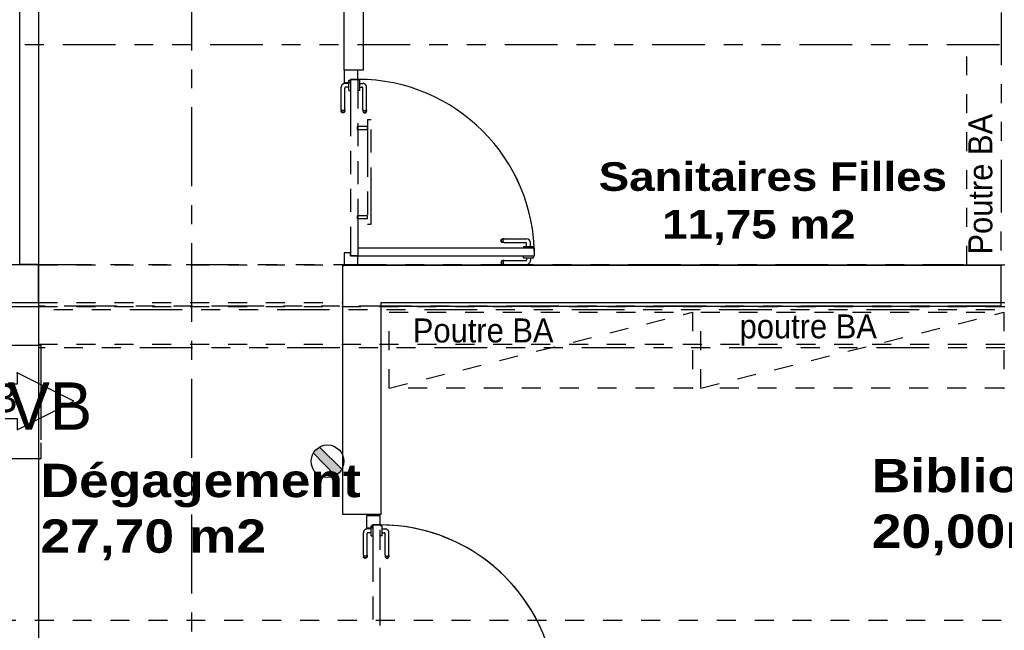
# Model space of a CAD drawing. Header units: millimetres. Extents: x -15 to 127, y -65 to 67.
# Tile 308 of 476: x 40.04 to 45.23, y 20.47 to 23.69. Entities that reach past the tile are written whole.
import ezdxf

# ---------------------------------------------------------------- set-up
doc = ezdxf.new("R2010")
doc.units = ezdxf.units.MM
doc.header["$MEASUREMENT"] = 0
for name, pattern in [('PC_DASH_1', [0.638889, 0.277778, -0.083333, 0.055556, -0.083333, 0.055556, -0.083333]), ('PC_DASH_2', [0.125, 0.055556, -0.069444]), ('PC_DASH_3', [0.055556, 0.027778, -0.027778]), ('PC_DASH_4', [0.638889, 0.416667, -0.083333, 0.055556, -0.083333]), ('PC_DASH_5', [0.069444, 0.027778, -0.041667])]:
    doc.linetypes.add(name, pattern=pattern)
doc.layers.add('Cfa', color=1, linetype='Continuous')
doc.layers.add('structure rdc', color=7, linetype='Continuous')
doc.styles.get("Standard").update_dxf_attribs({"font": 'BKANT.TTF'})

# ---------------------------------------------------------------- blocks, each defined once
blk = doc.blocks.new('PD_8893')
at = {"layer": 'structure rdc', "color": 0, "linetype": 'PC_DASH_1'}
for points in [[(41.8391, -23.1781), (41.8391, -23.1931), (41.8945, -23.1931), (41.8945, -23.1781), (41.8391, -23.1781)], [(41.8945, -23.1431), (41.8945, -23.6931), (41.9145, -23.6931), (41.9145, -23.1431), (41.8945, -23.1431)], [(41.8391, -23.6482), (41.8391, -23.6632), (41.8945, -23.6632), (41.8945, -23.6482), (41.8391, -23.6482)]]:
    blk.add_lwpolyline(points, dxfattribs=at)
blk = doc.blocks.new('PD_8897')
at = {"layer": 'structure rdc', "color": 0}
for p, q in [((42.5992, -23.892), (42.5985, -23.8955)), ((42.5985, -23.8955), (42.5992, -23.8989)), ((42.6009, -23.889), (42.5992, -23.892)), ((42.5992, -23.8989), (42.6009, -23.9019)), ((42.6036, -23.8868), (42.6009, -23.889)), ((42.6009, -23.9019), (42.6036, -23.9041)), ((42.6021, -23.892), (42.6016, -23.8955)), ((42.6016, -23.8955), (42.6021, -23.8989)), ((42.6037, -23.889), (42.6021, -23.892)), ((42.6021, -23.8989), (42.6037, -23.9019)), ((42.6068, -23.8856), (42.6036, -23.8868)), ((42.6036, -23.9041), (42.6068, -23.9053)), ((42.6061, -23.8868), (42.6037, -23.889)), ((42.6037, -23.9019), (42.6061, -23.9041)), ((42.609, -23.8856), (42.6068, -23.8856)), ((42.609, -23.9053), (42.6068, -23.9053)), ((42.6152, -23.8856), (42.609, -23.8856)), ((42.6152, -23.9053), (42.609, -23.9053)), ((42.6112, -23.892), (42.6109, -23.8955)), ((42.6109, -23.8955), (42.6112, -23.8989)), ((42.6121, -23.889), (42.6112, -23.892)), ((42.6112, -23.8989), (42.6121, -23.9019)), ((42.6135, -23.8868), (42.6121, -23.889)), ((42.6121, -23.9019), (42.6135, -23.9041)), ((42.6152, -23.8856), (42.7295, -23.8856)), ((42.6152, -23.9053), (42.7342, -23.9053)), ((42.7173, -23.8602), (42.7173, -23.8601)), ((42.7173, -23.87), (42.7173, -23.8602)), ((42.7173, -23.8701), (42.7173, -23.87)), ((42.7173, -23.8701), (42.7189, -23.8701)), ((42.7189, -23.8701), (42.7236, -23.8701)), ((42.7236, -23.8701), (42.7308, -23.8701)), ((42.7308, -23.8701), (42.7396, -23.8701)), ((42.7345, -23.8701), (42.7345, -23.8806)), ((42.7396, -23.8701), (42.749, -23.8701)), ((42.749, -23.8701), (42.7578, -23.8701)), ((42.7542, -23.8701), (42.7542, -23.8853)), ((42.7578, -23.8701), (42.765, -23.8701)), ((42.765, -23.8701), (42.7697, -23.8701)), ((42.7697, -23.8701), (42.7714, -23.8701)), ((42.7714, -23.8602), (42.7714, -23.8601)), ((42.7714, -23.87), (42.7714, -23.8602)), ((42.7714, -23.8701), (42.7714, -23.87))]:
    blk.add_line(p, q, dxfattribs=at)
for centre, radius in [((42.7295, -23.8806), 0.00501), ((42.7342, -23.8853), 0.02)]:
    blk.add_arc(centre, radius, 270, 0, dxfattribs=at)
blk = doc.blocks.new('PD_8898')
at = {"layer": 'structure rdc', "color": 0}
for p, q in [((42.5985, -23.7805), (42.5992, -23.7771)), ((42.5992, -23.784), (42.5985, -23.7805)), ((42.5992, -23.7771), (42.6009, -23.7741)), ((42.6009, -23.787), (42.5992, -23.784)), ((42.6009, -23.7741), (42.6036, -23.7719)), ((42.6036, -23.7892), (42.6009, -23.787)), ((42.6016, -23.7805), (42.6021, -23.7771)), ((42.6021, -23.784), (42.6016, -23.7805)), ((42.6021, -23.7771), (42.6037, -23.7741)), ((42.6037, -23.787), (42.6021, -23.784)), ((42.6036, -23.7719), (42.6068, -23.7707)), ((42.6068, -23.7904), (42.6036, -23.7892)), ((42.6037, -23.7741), (42.6061, -23.7719)), ((42.6061, -23.7892), (42.6037, -23.787)), ((42.609, -23.7707), (42.6068, -23.7707)), ((42.609, -23.7904), (42.6068, -23.7904)), ((42.6152, -23.7707), (42.609, -23.7707)), ((42.6152, -23.7904), (42.609, -23.7904)), ((42.6109, -23.7805), (42.6112, -23.7771)), ((42.6112, -23.784), (42.6109, -23.7805)), ((42.6112, -23.7771), (42.6121, -23.7741)), ((42.6121, -23.787), (42.6112, -23.784)), ((42.6121, -23.7741), (42.6135, -23.7719)), ((42.6135, -23.7892), (42.6121, -23.787)), ((42.6152, -23.7707), (42.7342, -23.7707)), ((42.6152, -23.7904), (42.7295, -23.7904)), ((42.7345, -23.811), (42.7345, -23.7954)), ((42.7542, -23.811), (42.7542, -23.7907)), ((42.7173, -23.811), (42.7189, -23.811)), ((42.7173, -23.811), (42.7173, -23.8111)), ((42.7173, -23.8111), (42.7173, -23.8209)), ((42.7173, -23.8209), (42.7173, -23.821)), ((42.7189, -23.811), (42.7236, -23.811)), ((42.7236, -23.811), (42.7308, -23.811)), ((42.7308, -23.811), (42.7396, -23.811)), ((42.7396, -23.811), (42.749, -23.811)), ((42.749, -23.811), (42.7578, -23.811)), ((42.7578, -23.811), (42.765, -23.811)), ((42.765, -23.811), (42.7697, -23.811)), ((42.7697, -23.811), (42.7714, -23.811)), ((42.7714, -23.811), (42.7714, -23.8111)), ((42.7714, -23.8111), (42.7714, -23.8209)), ((42.7714, -23.8209), (42.7714, -23.821))]:
    blk.add_line(p, q, dxfattribs=at)
for centre, radius in [((42.7295, -23.7954), 0.00501), ((42.7342, -23.7907), 0.02)]:
    blk.add_arc(centre, radius, 0, 90, dxfattribs=at)
blk = doc.blocks.new('PD_8896')
at = {"layer": 'structure rdc'}
for name in ['PD_8898', 'PD_8897']:
    blk.add_blockref(name, (0, 0), dxfattribs=at)
blk = doc.blocks.new('PD_8895')
at = {"layer": 'structure rdc', "color": 0}
for points in [[(41.772, -22.8802), (41.772, -22.9447), (41.804, -22.9447), (41.804, -22.9288), (41.8441, -22.9288), (41.8441, -22.8802), (41.772, -22.8802)], [(41.804, -23.8601), (41.804, -23.8442), (41.772, -23.8442), (41.772, -23.9101), (41.8441, -23.9101), (41.8441, -23.8601), (41.804, -23.8601)], [(42.7753, -23.8601), (42.7753, -23.82), (41.8441, -23.82), (41.8441, -23.8601), (42.7753, -23.8601)]]:
    blk.add_lwpolyline(points, dxfattribs=at)
blk.add_arc((41.8441, -23.8601), 0.9313, 0, 90, dxfattribs=at)
at = {"layer": 'structure rdc'}
blk.add_blockref('PD_8896', (0, 0), dxfattribs=at)
blk = doc.blocks.new('PD_8901')
at = {"layer": 'structure rdc', "color": 0, "linetype": 'PC_DASH_1'}
for p, q in [((41.8446, -22.9326), (41.8445, -22.9326)), ((41.8544, -22.9326), (41.8446, -22.9326)), ((41.8545, -22.9326), (41.8544, -22.9326)), ((41.8545, -22.9343), (41.8545, -22.9326)), ((41.8545, -22.939), (41.8545, -22.9343)), ((41.8545, -22.9462), (41.8545, -22.939)), ((41.8545, -22.955), (41.8545, -22.9462)), ((41.8545, -22.9498), (41.8697, -22.9498)), ((41.8545, -22.9644), (41.8545, -22.955)), ((41.8545, -22.9732), (41.8545, -22.9644)), ((41.8545, -22.9695), (41.865, -22.9695)), ((41.8897, -23.0888), (41.8897, -22.9699)), ((41.8446, -22.9867), (41.8445, -22.9867)), ((41.8544, -22.9867), (41.8446, -22.9867)), ((41.8545, -22.9867), (41.8544, -22.9867)), ((41.8545, -22.9804), (41.8545, -22.9732)), ((41.8545, -22.9851), (41.8545, -22.9804)), ((41.8545, -22.9867), (41.8545, -22.9851)), ((41.87, -23.0888), (41.87, -22.9746)), ((41.87, -23.0888), (41.87, -23.095)), ((41.87, -23.095), (41.87, -23.0972)), ((41.87, -23.0972), (41.8712, -23.1005)), ((41.8712, -23.0905), (41.8734, -23.0919)), ((41.8712, -23.0979), (41.8734, -23.1003)), ((41.8712, -23.1005), (41.8734, -23.1031)), ((41.8734, -23.0919), (41.8764, -23.0928)), ((41.8734, -23.1003), (41.8764, -23.1019)), ((41.8734, -23.1031), (41.8764, -23.1049)), ((41.8764, -23.0928), (41.8798, -23.0931)), ((41.8764, -23.1019), (41.8798, -23.1024)), ((41.8764, -23.1049), (41.8798, -23.1055)), ((41.8798, -23.0931), (41.8833, -23.0928)), ((41.8798, -23.1024), (41.8833, -23.1019)), ((41.8798, -23.1055), (41.8833, -23.1049)), ((41.8833, -23.0928), (41.8863, -23.0919)), ((41.8833, -23.1019), (41.8863, -23.1003)), ((41.8833, -23.1049), (41.8863, -23.1031)), ((41.8863, -23.0919), (41.8885, -23.0905)), ((41.8863, -23.1003), (41.8885, -23.0979)), ((41.8863, -23.1031), (41.8885, -23.1005)), ((41.8885, -23.1005), (41.8897, -23.0972)), ((41.8897, -23.0888), (41.8897, -23.095)), ((41.8897, -23.095), (41.8897, -23.0972))]:
    blk.add_line(p, q, dxfattribs=at)
for centre, radius in [((41.865, -22.9746), 0.00501), ((41.8697, -22.9699), 0.02)]:
    blk.add_arc(centre, radius, 0, 90, dxfattribs=at)
blk = doc.blocks.new('PD_8902')
at = {"layer": 'structure rdc', "color": 0, "linetype": 'PC_DASH_1'}
for p, q in [((41.7551, -23.0888), (41.7551, -22.9699)), ((41.7954, -22.9498), (41.7751, -22.9498)), ((41.7954, -22.9695), (41.7798, -22.9695)), ((41.7954, -22.9343), (41.7954, -22.9326)), ((41.7954, -22.9326), (41.7955, -22.9326)), ((41.7954, -22.939), (41.7954, -22.9343)), ((41.7954, -22.9462), (41.7954, -22.939)), ((41.7954, -22.955), (41.7954, -22.9462)), ((41.7954, -22.9644), (41.7954, -22.955)), ((41.7954, -22.9732), (41.7954, -22.9644)), ((41.7955, -22.9326), (41.8053, -22.9326)), ((41.8053, -22.9326), (41.8054, -22.9326)), ((41.7748, -23.0888), (41.7748, -22.9746)), ((41.7954, -22.9804), (41.7954, -22.9732)), ((41.7954, -22.9851), (41.7954, -22.9804)), ((41.7954, -22.9867), (41.7954, -22.9851)), ((41.7954, -22.9867), (41.7955, -22.9867)), ((41.7955, -22.9867), (41.8053, -22.9867)), ((41.8053, -22.9867), (41.8054, -22.9867)), ((41.7551, -23.0888), (41.7551, -23.095)), ((41.7551, -23.095), (41.7551, -23.0972)), ((41.7562, -23.1005), (41.7551, -23.0972)), ((41.7585, -23.0919), (41.7562, -23.0905)), ((41.7585, -23.1003), (41.7562, -23.0979)), ((41.7585, -23.1031), (41.7562, -23.1005)), ((41.7615, -23.0928), (41.7585, -23.0919)), ((41.7615, -23.1019), (41.7585, -23.1003)), ((41.7615, -23.1049), (41.7585, -23.1031)), ((41.7649, -23.0931), (41.7615, -23.0928)), ((41.7649, -23.1024), (41.7615, -23.1019)), ((41.7649, -23.1055), (41.7615, -23.1049)), ((41.7683, -23.0928), (41.7649, -23.0931)), ((41.7683, -23.1019), (41.7649, -23.1024)), ((41.7683, -23.1049), (41.7649, -23.1055)), ((41.7714, -23.0919), (41.7683, -23.0928)), ((41.7714, -23.1003), (41.7683, -23.1019)), ((41.7714, -23.1031), (41.7683, -23.1049)), ((41.7736, -23.0905), (41.7714, -23.0919)), ((41.7736, -23.0979), (41.7714, -23.1003)), ((41.7736, -23.1005), (41.7714, -23.1031)), ((41.7748, -23.0972), (41.7736, -23.1005)), ((41.7748, -23.0888), (41.7748, -23.095)), ((41.7748, -23.095), (41.7748, -23.0972))]:
    blk.add_line(p, q, dxfattribs=at)
for centre, radius in [((41.7751, -22.9699), 0.02), ((41.7798, -22.9746), 0.00501)]:
    blk.add_arc(centre, radius, 90, 180, dxfattribs=at)
blk = doc.blocks.new('PD_8900')
at = {"layer": 'structure rdc'}
for name in ['PD_8902', 'PD_8901']:
    blk.add_blockref(name, (0, 0), dxfattribs=at)
blk = doc.blocks.new('PD_8899')
at = {"layer": 'structure rdc', "color": 0, "linetype": 'PC_DASH_1'}
blk.add_lwpolyline([(41.8445, -22.9287), (41.8044, -22.9287), (41.8044, -23.8599), (41.8445, -23.8599), (41.8445, -22.9287)], dxfattribs=at)
at = {"layer": 'structure rdc'}
blk.add_blockref('PD_8900', (0, 0), dxfattribs=at)
blk = doc.blocks.new('PD_8894')
at = {"layer": 'structure rdc'}
for name in ['PD_8895', 'PD_8899']:
    blk.add_blockref(name, (0, 0), dxfattribs=at)
blk = doc.blocks.new('PD_8979')
at = {"layer": 'structure rdc', "color": 0, "linetype": 'PC_DASH_1'}
for p, q in [((41.9622, -25.2846), (41.9621, -25.2846)), ((41.972, -25.2846), (41.9622, -25.2846)), ((41.9721, -25.2846), (41.972, -25.2846)), ((41.9721, -25.2862), (41.9721, -25.2846)), ((41.9721, -25.2909), (41.9721, -25.2862)), ((41.9721, -25.2981), (41.9721, -25.2909)), ((41.9721, -25.3069), (41.9721, -25.2981)), ((41.9721, -25.3018), (41.9873, -25.3018)), ((41.9721, -25.3163), (41.9721, -25.3069)), ((41.9622, -25.3387), (41.9621, -25.3387)), ((41.972, -25.3387), (41.9622, -25.3387)), ((41.9721, -25.3387), (41.972, -25.3387)), ((41.9721, -25.3251), (41.9721, -25.3163)), ((41.9721, -25.3215), (41.9826, -25.3215)), ((41.9721, -25.3323), (41.9721, -25.3251)), ((41.9721, -25.337), (41.9721, -25.3323)), ((41.9721, -25.3387), (41.9721, -25.337)), ((41.9876, -25.4408), (41.9876, -25.3265)), ((42.0073, -25.4408), (42.0073, -25.3218)), ((41.9876, -25.4408), (41.9876, -25.4469)), ((41.9876, -25.4469), (41.9876, -25.4491)), ((41.9876, -25.4491), (41.9888, -25.4524)), ((41.9888, -25.4425), (41.991, -25.4438)), ((41.9888, -25.4498), (41.991, -25.4522)), ((41.9888, -25.4524), (41.991, -25.455)), ((41.991, -25.4438), (41.994, -25.4447)), ((41.991, -25.4522), (41.994, -25.4538)), ((41.991, -25.455), (41.994, -25.4568)), ((41.994, -25.4447), (41.9975, -25.445)), ((41.994, -25.4538), (41.9975, -25.4543)), ((41.994, -25.4568), (41.9975, -25.4574)), ((41.9975, -25.445), (42.0009, -25.4447)), ((41.9975, -25.4543), (42.0009, -25.4538)), ((41.9975, -25.4574), (42.0009, -25.4568)), ((42.0009, -25.4447), (42.0039, -25.4438)), ((42.0009, -25.4538), (42.0039, -25.4522)), ((42.0009, -25.4568), (42.0039, -25.455)), ((42.0039, -25.4438), (42.0061, -25.4425)), ((42.0039, -25.4522), (42.0061, -25.4498)), ((42.0039, -25.455), (42.0061, -25.4524)), ((42.0061, -25.4524), (42.0073, -25.4491)), ((42.0073, -25.4408), (42.0073, -25.4469)), ((42.0073, -25.4469), (42.0073, -25.4491))]:
    blk.add_line(p, q, dxfattribs=at)
for centre, radius in [((41.9873, -25.3218), 0.02), ((41.9826, -25.3265), 0.00501)]:
    blk.add_arc(centre, radius, 0, 90, dxfattribs=at)
blk = doc.blocks.new('PD_8980')
at = {"layer": 'structure rdc', "color": 0, "linetype": 'PC_DASH_1'}
for p, q in [((41.913, -25.3018), (41.8927, -25.3018)), ((41.913, -25.2862), (41.913, -25.2846)), ((41.913, -25.2846), (41.9131, -25.2846)), ((41.913, -25.2909), (41.913, -25.2862)), ((41.913, -25.2981), (41.913, -25.2909)), ((41.913, -25.3069), (41.913, -25.2981)), ((41.913, -25.3163), (41.913, -25.3069)), ((41.9131, -25.2846), (41.9229, -25.2846)), ((41.9229, -25.2846), (41.923, -25.2846)), ((41.8727, -25.4408), (41.8727, -25.3218)), ((41.8924, -25.4408), (41.8924, -25.3265)), ((41.913, -25.3215), (41.8974, -25.3215)), ((41.913, -25.3251), (41.913, -25.3163)), ((41.913, -25.3323), (41.913, -25.3251)), ((41.913, -25.337), (41.913, -25.3323)), ((41.913, -25.3387), (41.913, -25.337)), ((41.913, -25.3387), (41.9131, -25.3387)), ((41.9131, -25.3387), (41.9229, -25.3387)), ((41.9229, -25.3387), (41.923, -25.3387)), ((41.8727, -25.4408), (41.8727, -25.4469)), ((41.8727, -25.4469), (41.8727, -25.4491)), ((41.8739, -25.4524), (41.8727, -25.4491)), ((41.8761, -25.4438), (41.8739, -25.4425)), ((41.8761, -25.4522), (41.8739, -25.4498)), ((41.8761, -25.455), (41.8739, -25.4524)), ((41.8791, -25.4447), (41.8761, -25.4438)), ((41.8791, -25.4538), (41.8761, -25.4522)), ((41.8791, -25.4568), (41.8761, -25.455)), ((41.8825, -25.445), (41.8791, -25.4447)), ((41.8825, -25.4543), (41.8791, -25.4538)), ((41.8825, -25.4574), (41.8791, -25.4568)), ((41.886, -25.4447), (41.8825, -25.445)), ((41.886, -25.4538), (41.8825, -25.4543)), ((41.886, -25.4568), (41.8825, -25.4574)), ((41.889, -25.4438), (41.886, -25.4447)), ((41.889, -25.4522), (41.886, -25.4538)), ((41.889, -25.455), (41.886, -25.4568)), ((41.8912, -25.4425), (41.889, -25.4438)), ((41.8912, -25.4498), (41.889, -25.4522)), ((41.8912, -25.4524), (41.889, -25.455)), ((41.8924, -25.4491), (41.8912, -25.4524)), ((41.8924, -25.4408), (41.8924, -25.4469)), ((41.8924, -25.4469), (41.8924, -25.4491))]:
    blk.add_line(p, q, dxfattribs=at)
for centre, radius in [((41.8927, -25.3218), 0.02), ((41.8974, -25.3265), 0.00501)]:
    blk.add_arc(centre, radius, 90, 180, dxfattribs=at)
blk = doc.blocks.new('PD_8985')
at = {"layer": 'structure rdc', "color": 0, "linetype": 'PC_DASH_2'}
blk.add_line((43.6537, -24.5581), (45.2537, -24.1581), dxfattribs=at)
blk.add_lwpolyline([(43.6537, -24.1581), (45.2537, -24.1581), (45.2537, -24.5581), (43.6537, -24.5581), (43.6537, -24.1581)], dxfattribs=at)
blk = doc.blocks.new('PD_8986')
at = {"layer": 'structure rdc', "color": 0, "linetype": 'PC_DASH_2'}
blk.add_line((42.0093, -24.5581), (43.6093, -24.1581), dxfattribs=at)
blk.add_lwpolyline([(42.0093, -24.1581), (43.6093, -24.1581), (43.6093, -24.5581), (42.0093, -24.5581), (42.0093, -24.1581)], dxfattribs=at)
blk = doc.blocks.new('PD_9287')
at = {"layer": 'structure rdc', "color": 0}
blk.add_lwpolyline([(40.0446, -24.7184), (40.0446, -24.778), (40.3437, -24.628), (40.0446, -24.478), (40.0446, -24.5375), (39.7437, -24.5375), (39.7437, -24.7184), (40.0446, -24.7184)], dxfattribs=at)
blk.add_point((40.0446, -24.478), dxfattribs=at)
blk = doc.blocks.new('BDR')
for p, q in [((-0.217, 0.129), (0.124, 0.469)), ((-0.123, 0.033), (0.222, 0.37))]:
    blk.add_line(p, q)
blk.add_circle((0.002, 0.25), 0.251)
blk.add_solid([(-0.219, 0.137), (0.124, 0.469), (-0.123, 0.033), (0.222, 0.37)])
blk = doc.blocks.new('PD_5013')
at = {"layer": 'structure rdc', "color": 0, "linetype": 'PC_DASH_3'}
for points in [[(42.5531, -3.1431), (42.5531, -3.6931), (42.5731, -3.6931), (42.5731, -3.1431), (42.5531, -3.1431)], [(42.4976, -3.1781), (42.4976, -3.1931), (42.5531, -3.1931), (42.5531, -3.1781), (42.4976, -3.1781)], [(42.4976, -3.6482), (42.4976, -3.6632), (42.5531, -3.6632), (42.5531, -3.6482), (42.4976, -3.6482)]]:
    blk.add_lwpolyline(points, dxfattribs=at)
blk = doc.blocks.new('PD_5017')
at = {"layer": 'structure rdc', "color": 0}
for p, q in [((43.2577, -3.892), (43.2571, -3.8955)), ((43.2571, -3.8955), (43.2577, -3.8989)), ((43.2594, -3.889), (43.2577, -3.892)), ((43.2621, -3.8868), (43.2594, -3.889)), ((43.2607, -3.892), (43.2601, -3.8955)), ((43.2601, -3.8955), (43.2607, -3.8989)), ((43.2623, -3.889), (43.2607, -3.892)), ((43.2654, -3.8856), (43.2621, -3.8868)), ((43.2646, -3.8868), (43.2623, -3.889)), ((43.2676, -3.8856), (43.2654, -3.8856)), ((43.2737, -3.8856), (43.2676, -3.8856)), ((43.2698, -3.892), (43.2694, -3.8955)), ((43.2694, -3.8955), (43.2698, -3.8989)), ((43.2707, -3.889), (43.2698, -3.892)), ((43.272, -3.8868), (43.2707, -3.889)), ((43.2737, -3.8856), (43.388, -3.8856)), ((43.3758, -3.8602), (43.3758, -3.8601)), ((43.3758, -3.87), (43.3758, -3.8602)), ((43.3758, -3.8701), (43.3758, -3.87)), ((43.3758, -3.8701), (43.3775, -3.8701)), ((43.3775, -3.8701), (43.3822, -3.8701)), ((43.3822, -3.8701), (43.3894, -3.8701)), ((43.3894, -3.8701), (43.3982, -3.8701)), ((43.393, -3.8701), (43.393, -3.8806)), ((43.3982, -3.8701), (43.4076, -3.8701)), ((43.4076, -3.8701), (43.4164, -3.8701)), ((43.4127, -3.8701), (43.4127, -3.8853)), ((43.4164, -3.8701), (43.4236, -3.8701)), ((43.4236, -3.8701), (43.4283, -3.8701)), ((43.4283, -3.8701), (43.4299, -3.8701)), ((43.4299, -3.8602), (43.4299, -3.8601)), ((43.4299, -3.87), (43.4299, -3.8602)), ((43.4299, -3.8701), (43.4299, -3.87)), ((43.2577, -3.8989), (43.2594, -3.9019)), ((43.2594, -3.9019), (43.2621, -3.9041)), ((43.2607, -3.8989), (43.2623, -3.9019)), ((43.2621, -3.9041), (43.2654, -3.9053)), ((43.2623, -3.9019), (43.2646, -3.9041)), ((43.2676, -3.9053), (43.2654, -3.9053)), ((43.2737, -3.9053), (43.2676, -3.9053)), ((43.2698, -3.8989), (43.2707, -3.9019)), ((43.2707, -3.9019), (43.272, -3.9041)), ((43.2737, -3.9053), (43.3927, -3.9053))]:
    blk.add_line(p, q, dxfattribs=at)
for centre, radius in [((43.388, -3.8806), 0.00501), ((43.3927, -3.8853), 0.02)]:
    blk.add_arc(centre, radius, 270, 0, dxfattribs=at)
blk = doc.blocks.new('PD_5018')
at = {"layer": 'structure rdc', "color": 0}
for p, q in [((43.2571, -3.7805), (43.2577, -3.7771)), ((43.2577, -3.784), (43.2571, -3.7805)), ((43.2577, -3.7771), (43.2594, -3.7741)), ((43.2594, -3.787), (43.2577, -3.784)), ((43.2594, -3.7741), (43.2621, -3.7719)), ((43.2621, -3.7892), (43.2594, -3.787)), ((43.2601, -3.7805), (43.2607, -3.7771)), ((43.2607, -3.784), (43.2601, -3.7805)), ((43.2607, -3.7771), (43.2623, -3.7741)), ((43.2623, -3.787), (43.2607, -3.784)), ((43.2621, -3.7719), (43.2654, -3.7707)), ((43.2654, -3.7904), (43.2621, -3.7892)), ((43.2623, -3.7741), (43.2646, -3.7719)), ((43.2646, -3.7892), (43.2623, -3.787)), ((43.2676, -3.7707), (43.2654, -3.7707)), ((43.2676, -3.7904), (43.2654, -3.7904)), ((43.2737, -3.7707), (43.2676, -3.7707)), ((43.2737, -3.7904), (43.2676, -3.7904)), ((43.2694, -3.7805), (43.2698, -3.7771)), ((43.2698, -3.784), (43.2694, -3.7805)), ((43.2698, -3.7771), (43.2707, -3.7741)), ((43.2707, -3.787), (43.2698, -3.784)), ((43.2707, -3.7741), (43.272, -3.7719)), ((43.272, -3.7892), (43.2707, -3.787)), ((43.2737, -3.7707), (43.3927, -3.7707)), ((43.2737, -3.7904), (43.388, -3.7904)), ((43.4127, -3.811), (43.4127, -3.7907)), ((43.3758, -3.811), (43.3775, -3.811)), ((43.3758, -3.811), (43.3758, -3.8111)), ((43.3758, -3.8111), (43.3758, -3.8209)), ((43.3758, -3.8209), (43.3758, -3.821)), ((43.3775, -3.811), (43.3822, -3.811)), ((43.3822, -3.811), (43.3894, -3.811)), ((43.3894, -3.811), (43.3982, -3.811)), ((43.393, -3.811), (43.393, -3.7954)), ((43.3982, -3.811), (43.4076, -3.811)), ((43.4076, -3.811), (43.4164, -3.811)), ((43.4164, -3.811), (43.4236, -3.811)), ((43.4236, -3.811), (43.4283, -3.811)), ((43.4283, -3.811), (43.4299, -3.811)), ((43.4299, -3.811), (43.4299, -3.8111)), ((43.4299, -3.8111), (43.4299, -3.8209)), ((43.4299, -3.8209), (43.4299, -3.821))]:
    blk.add_line(p, q, dxfattribs=at)
for centre, radius in [((43.388, -3.7954), 0.00501), ((43.3927, -3.7907), 0.02)]:
    blk.add_arc(centre, radius, 0, 90, dxfattribs=at)
blk = doc.blocks.new('PD_5016')
at = {"layer": 'structure rdc'}
for name in ['PD_5018', 'PD_5017']:
    blk.add_blockref(name, (0, 0), dxfattribs=at)
blk = doc.blocks.new('PD_5015')
at = {"layer": 'structure rdc', "color": 0}
for points in [[(42.4305, -2.8802), (42.4305, -2.9447), (42.4626, -2.9447), (42.4626, -2.9288), (42.5026, -2.9288), (42.5026, -2.8802), (42.4305, -2.8802)], [(42.4626, -3.8601), (42.4626, -3.8442), (42.4305, -3.8442), (42.4305, -3.9101), (42.5026, -3.9101), (42.5026, -3.8601), (42.4626, -3.8601)], [(43.4339, -3.8601), (43.4339, -3.82), (42.5026, -3.82), (42.5026, -3.8601), (43.4339, -3.8601)]]:
    blk.add_lwpolyline(points, dxfattribs=at)
blk.add_arc((42.5026, -3.8601), 0.9313, 0, 90, dxfattribs=at)
at = {"layer": 'structure rdc'}
blk.add_blockref('PD_5016', (0, 0), dxfattribs=at)
blk = doc.blocks.new('PD_5021')
at = {"layer": 'structure rdc', "color": 0, "linetype": 'PC_DASH_3'}
for p, q in [((42.5031, -2.9326), (42.503, -2.9326)), ((42.5129, -2.9326), (42.5031, -2.9326)), ((42.513, -2.9326), (42.5129, -2.9326)), ((42.513, -2.9343), (42.513, -2.9326)), ((42.513, -2.939), (42.513, -2.9343)), ((42.513, -2.9462), (42.513, -2.939)), ((42.513, -2.955), (42.513, -2.9462)), ((42.513, -2.9498), (42.5282, -2.9498)), ((42.513, -2.9644), (42.513, -2.955)), ((42.5031, -2.9867), (42.503, -2.9867)), ((42.5129, -2.9867), (42.5031, -2.9867)), ((42.513, -2.9867), (42.5129, -2.9867)), ((42.513, -2.9732), (42.513, -2.9644)), ((42.513, -2.9695), (42.5235, -2.9695)), ((42.513, -2.9804), (42.513, -2.9732)), ((42.513, -2.9851), (42.513, -2.9804)), ((42.513, -2.9867), (42.513, -2.9851)), ((42.5285, -3.0888), (42.5285, -2.9746)), ((42.5483, -3.0888), (42.5483, -2.9699)), ((42.5285, -3.0888), (42.5285, -3.095)), ((42.5285, -3.095), (42.5285, -3.0972)), ((42.5285, -3.0972), (42.5297, -3.1005)), ((42.5297, -3.0905), (42.532, -3.0919)), ((42.5297, -3.0979), (42.532, -3.1003)), ((42.5297, -3.1005), (42.532, -3.1031)), ((42.532, -3.0919), (42.535, -3.0928)), ((42.532, -3.1003), (42.535, -3.1019)), ((42.532, -3.1031), (42.535, -3.1049)), ((42.535, -3.0928), (42.5384, -3.0931)), ((42.535, -3.1019), (42.5384, -3.1024)), ((42.535, -3.1049), (42.5384, -3.1055)), ((42.5384, -3.0931), (42.5418, -3.0928)), ((42.5384, -3.1024), (42.5418, -3.1019)), ((42.5384, -3.1055), (42.5418, -3.1049)), ((42.5418, -3.0928), (42.5448, -3.0919)), ((42.5418, -3.1019), (42.5448, -3.1003)), ((42.5418, -3.1049), (42.5448, -3.1031)), ((42.5448, -3.0919), (42.5471, -3.0905)), ((42.5448, -3.1003), (42.5471, -3.0979)), ((42.5448, -3.1031), (42.5471, -3.1005)), ((42.5471, -3.1005), (42.5483, -3.0972)), ((42.5483, -3.0888), (42.5483, -3.095)), ((42.5483, -3.095), (42.5483, -3.0972))]:
    blk.add_line(p, q, dxfattribs=at)
for centre, radius in [((42.5282, -2.9699), 0.02), ((42.5235, -2.9746), 0.00501)]:
    blk.add_arc(centre, radius, 0, 90, dxfattribs=at)
blk = doc.blocks.new('PD_5022')
at = {"layer": 'structure rdc', "color": 0, "linetype": 'PC_DASH_3'}
for p, q in [((42.454, -2.9498), (42.4336, -2.9498)), ((42.454, -2.9343), (42.454, -2.9326)), ((42.454, -2.9326), (42.4541, -2.9326)), ((42.454, -2.939), (42.454, -2.9343)), ((42.454, -2.9462), (42.454, -2.939)), ((42.454, -2.955), (42.454, -2.9462)), ((42.454, -2.9644), (42.454, -2.955)), ((42.4541, -2.9326), (42.4639, -2.9326)), ((42.4639, -2.9326), (42.464, -2.9326)), ((42.4136, -3.0888), (42.4136, -2.9699)), ((42.4333, -3.0888), (42.4333, -2.9746)), ((42.454, -2.9695), (42.4383, -2.9695)), ((42.454, -2.9732), (42.454, -2.9644)), ((42.454, -2.9804), (42.454, -2.9732)), ((42.454, -2.9851), (42.454, -2.9804)), ((42.454, -2.9867), (42.454, -2.9851)), ((42.454, -2.9867), (42.4541, -2.9867)), ((42.4541, -2.9867), (42.4639, -2.9867)), ((42.4639, -2.9867), (42.464, -2.9867)), ((42.4136, -3.0888), (42.4136, -3.095)), ((42.4136, -3.095), (42.4136, -3.0972)), ((42.4148, -3.1005), (42.4136, -3.0972)), ((42.417, -3.0919), (42.4148, -3.0905)), ((42.417, -3.1003), (42.4148, -3.0979)), ((42.417, -3.1031), (42.4148, -3.1005)), ((42.4201, -3.0928), (42.417, -3.0919)), ((42.4201, -3.1019), (42.417, -3.1003)), ((42.4201, -3.1049), (42.417, -3.1031)), ((42.4235, -3.0931), (42.4201, -3.0928)), ((42.4235, -3.1024), (42.4201, -3.1019)), ((42.4235, -3.1055), (42.4201, -3.1049)), ((42.4269, -3.0928), (42.4235, -3.0931)), ((42.4269, -3.1019), (42.4235, -3.1024)), ((42.4269, -3.1049), (42.4235, -3.1055)), ((42.4299, -3.0919), (42.4269, -3.0928)), ((42.4299, -3.1003), (42.4269, -3.1019)), ((42.4299, -3.1031), (42.4269, -3.1049)), ((42.4321, -3.0905), (42.4299, -3.0919)), ((42.4321, -3.0979), (42.4299, -3.1003)), ((42.4321, -3.1005), (42.4299, -3.1031)), ((42.4333, -3.0972), (42.4321, -3.1005)), ((42.4333, -3.0888), (42.4333, -3.095)), ((42.4333, -3.095), (42.4333, -3.0972))]:
    blk.add_line(p, q, dxfattribs=at)
for centre, radius in [((42.4336, -2.9699), 0.02), ((42.4383, -2.9746), 0.00501)]:
    blk.add_arc(centre, radius, 90, 180, dxfattribs=at)
blk = doc.blocks.new('PD_5020')
at = {"layer": 'structure rdc'}
for name in ['PD_5022', 'PD_5021']:
    blk.add_blockref(name, (0, 0), dxfattribs=at)
blk = doc.blocks.new('PD_5019')
at = {"layer": 'structure rdc', "color": 0, "linetype": 'PC_DASH_3'}
blk.add_lwpolyline([(42.503, -2.9287), (42.463, -2.9287), (42.463, -3.8599), (42.503, -3.8599), (42.503, -2.9287)], dxfattribs=at)
at = {"layer": 'structure rdc'}
blk.add_blockref('PD_5020', (0, 0), dxfattribs=at)
blk = doc.blocks.new('PD_5014')
at = {"layer": 'structure rdc'}
for name in ['PD_5015', 'PD_5019']:
    blk.add_blockref(name, (0, 0), dxfattribs=at)
blk = doc.blocks.new('PD_5012')
at = {"layer": 'structure rdc'}
for name in ['PD_5014', 'PD_5013']:
    blk.add_blockref(name, (0, 0), dxfattribs=at)
blk = doc.blocks.new('PD_5025')
at = {"layer": 'structure rdc', "color": 0}
for p, q in [((43.4934, -6.2121), (43.4934, -6.212)), ((43.4934, -6.2219), (43.4934, -6.2121)), ((43.4934, -6.222), (43.4934, -6.2219)), ((43.4934, -6.222), (43.4951, -6.222)), ((43.4951, -6.222), (43.4998, -6.222)), ((43.4998, -6.222), (43.507, -6.222)), ((43.507, -6.222), (43.5158, -6.222)), ((43.5106, -6.222), (43.5106, -6.2325)), ((43.5158, -6.222), (43.5252, -6.222)), ((43.5252, -6.222), (43.534, -6.222)), ((43.5303, -6.222), (43.5303, -6.2372)), ((43.534, -6.222), (43.5412, -6.222)), ((43.5412, -6.222), (43.5459, -6.222)), ((43.5459, -6.222), (43.5475, -6.222)), ((43.5475, -6.2121), (43.5475, -6.212)), ((43.5475, -6.2219), (43.5475, -6.2121)), ((43.5475, -6.222), (43.5475, -6.2219)), ((43.3753, -6.244), (43.3747, -6.2474)), ((43.3747, -6.2474), (43.3753, -6.2508)), ((43.3771, -6.2409), (43.3753, -6.244)), ((43.3753, -6.2508), (43.3771, -6.2538)), ((43.3797, -6.2387), (43.3771, -6.2409)), ((43.3771, -6.2538), (43.3797, -6.2561)), ((43.3783, -6.244), (43.3778, -6.2474)), ((43.3778, -6.2474), (43.3783, -6.2508)), ((43.3799, -6.2409), (43.3783, -6.244)), ((43.3783, -6.2508), (43.3799, -6.2538)), ((43.383, -6.2375), (43.3797, -6.2387)), ((43.3797, -6.2561), (43.383, -6.2572)), ((43.3822, -6.2387), (43.3799, -6.2409)), ((43.3799, -6.2538), (43.3822, -6.2561)), ((43.3852, -6.2375), (43.383, -6.2375)), ((43.3852, -6.2572), (43.383, -6.2572)), ((43.3913, -6.2375), (43.3852, -6.2375)), ((43.3913, -6.2572), (43.3852, -6.2572)), ((43.3874, -6.244), (43.3871, -6.2474)), ((43.3871, -6.2474), (43.3874, -6.2508)), ((43.3883, -6.2409), (43.3874, -6.244)), ((43.3874, -6.2508), (43.3883, -6.2538)), ((43.3896, -6.2387), (43.3883, -6.2409)), ((43.3883, -6.2538), (43.3896, -6.2561)), ((43.3913, -6.2375), (43.5056, -6.2375)), ((43.3913, -6.2572), (43.5103, -6.2572))]:
    blk.add_line(p, q, dxfattribs=at)
for centre, radius in [((43.5056, -6.2325), 0.00501), ((43.5103, -6.2372), 0.02)]:
    blk.add_arc(centre, radius, 270, 0, dxfattribs=at)
blk = doc.blocks.new('PD_5026')
at = {"layer": 'structure rdc', "color": 0}
for p, q in [((43.3747, -6.1325), (43.3753, -6.129)), ((43.3753, -6.1359), (43.3747, -6.1325)), ((43.3753, -6.129), (43.3771, -6.126)), ((43.3771, -6.126), (43.3797, -6.1238)), ((43.3778, -6.1325), (43.3783, -6.129)), ((43.3783, -6.1359), (43.3778, -6.1325)), ((43.3783, -6.129), (43.3799, -6.126)), ((43.3797, -6.1238), (43.383, -6.1226)), ((43.3799, -6.126), (43.3822, -6.1238)), ((43.3852, -6.1226), (43.383, -6.1226)), ((43.3913, -6.1226), (43.3852, -6.1226)), ((43.3871, -6.1325), (43.3874, -6.129)), ((43.3874, -6.1359), (43.3871, -6.1325)), ((43.3874, -6.129), (43.3883, -6.126)), ((43.3883, -6.126), (43.3896, -6.1238)), ((43.3913, -6.1226), (43.5103, -6.1226)), ((43.3771, -6.1389), (43.3753, -6.1359)), ((43.3797, -6.1411), (43.3771, -6.1389)), ((43.3799, -6.1389), (43.3783, -6.1359)), ((43.383, -6.1423), (43.3797, -6.1411)), ((43.3822, -6.1411), (43.3799, -6.1389)), ((43.3852, -6.1423), (43.383, -6.1423)), ((43.3913, -6.1423), (43.3852, -6.1423)), ((43.3883, -6.1389), (43.3874, -6.1359)), ((43.3896, -6.1411), (43.3883, -6.1389)), ((43.3913, -6.1423), (43.5056, -6.1423)), ((43.4934, -6.1629), (43.4951, -6.1629)), ((43.4934, -6.1629), (43.4934, -6.163)), ((43.4934, -6.163), (43.4934, -6.1728)), ((43.4934, -6.1728), (43.4934, -6.1729)), ((43.4951, -6.1629), (43.4998, -6.1629)), ((43.4998, -6.1629), (43.507, -6.1629)), ((43.507, -6.1629), (43.5158, -6.1629)), ((43.5106, -6.1629), (43.5106, -6.1473)), ((43.5158, -6.1629), (43.5252, -6.1629)), ((43.5252, -6.1629), (43.534, -6.1629)), ((43.5303, -6.1629), (43.5303, -6.1426)), ((43.534, -6.1629), (43.5412, -6.1629)), ((43.5412, -6.1629), (43.5459, -6.1629)), ((43.5459, -6.1629), (43.5475, -6.1629)), ((43.5475, -6.1629), (43.5475, -6.163)), ((43.5475, -6.163), (43.5475, -6.1728)), ((43.5475, -6.1728), (43.5475, -6.1729))]:
    blk.add_line(p, q, dxfattribs=at)
for centre, radius in [((43.5103, -6.1426), 0.02), ((43.5056, -6.1473), 0.00501)]:
    blk.add_arc(centre, radius, 0, 90, dxfattribs=at)
blk = doc.blocks.new('PD_5024')
at = {"layer": 'structure rdc'}
for name in ['PD_5026', 'PD_5025']:
    blk.add_blockref(name, (0, 0), dxfattribs=at)
blk = doc.blocks.new('PD_5029')
at = {"layer": 'structure rdc', "color": 0, "linetype": 'PC_DASH_3'}
for p, q in [((42.6207, -5.2846), (42.6206, -5.2846)), ((42.6305, -5.2846), (42.6207, -5.2846)), ((42.6306, -5.2846), (42.6305, -5.2846)), ((42.6306, -5.2862), (42.6306, -5.2846)), ((42.6306, -5.2909), (42.6306, -5.2862)), ((42.6306, -5.2981), (42.6306, -5.2909)), ((42.6306, -5.3069), (42.6306, -5.2981)), ((42.6207, -5.3387), (42.6206, -5.3387)), ((42.6305, -5.3387), (42.6207, -5.3387)), ((42.6306, -5.3387), (42.6305, -5.3387)), ((42.6306, -5.3018), (42.6458, -5.3018)), ((42.6306, -5.3163), (42.6306, -5.3069)), ((42.6306, -5.3251), (42.6306, -5.3163)), ((42.6306, -5.3215), (42.6411, -5.3215)), ((42.6306, -5.3323), (42.6306, -5.3251)), ((42.6306, -5.337), (42.6306, -5.3323)), ((42.6306, -5.3387), (42.6306, -5.337)), ((42.6461, -5.4408), (42.6461, -5.3265)), ((42.6659, -5.4408), (42.6659, -5.3218)), ((42.6461, -5.4408), (42.6461, -5.4469)), ((42.6461, -5.4469), (42.6461, -5.4491)), ((42.6461, -5.4491), (42.6473, -5.4524)), ((42.6473, -5.4425), (42.6496, -5.4438)), ((42.6473, -5.4498), (42.6496, -5.4522)), ((42.6473, -5.4524), (42.6496, -5.455)), ((42.6496, -5.4438), (42.6526, -5.4447)), ((42.6496, -5.4522), (42.6526, -5.4538)), ((42.6496, -5.455), (42.6526, -5.4568)), ((42.6526, -5.4447), (42.656, -5.445)), ((42.6526, -5.4538), (42.656, -5.4543)), ((42.6526, -5.4568), (42.656, -5.4574)), ((42.656, -5.445), (42.6594, -5.4447)), ((42.656, -5.4543), (42.6594, -5.4538)), ((42.656, -5.4574), (42.6594, -5.4568)), ((42.6594, -5.4447), (42.6624, -5.4438)), ((42.6594, -5.4538), (42.6624, -5.4522)), ((42.6594, -5.4568), (42.6624, -5.455)), ((42.6624, -5.4438), (42.6647, -5.4425)), ((42.6624, -5.4522), (42.6647, -5.4498)), ((42.6624, -5.455), (42.6647, -5.4524)), ((42.6647, -5.4524), (42.6659, -5.4491)), ((42.6659, -5.4408), (42.6659, -5.4469)), ((42.6659, -5.4469), (42.6659, -5.4491))]:
    blk.add_line(p, q, dxfattribs=at)
for centre, radius in [((42.6411, -5.3265), 0.00501), ((42.6458, -5.3218), 0.02)]:
    blk.add_arc(centre, radius, 0, 90, dxfattribs=at)
blk = doc.blocks.new('PD_5030')
at = {"layer": 'structure rdc', "color": 0, "linetype": 'PC_DASH_3'}
for p, q in [((42.5716, -5.2862), (42.5716, -5.2846)), ((42.5716, -5.2846), (42.5717, -5.2846)), ((42.5716, -5.2909), (42.5716, -5.2862)), ((42.5716, -5.2981), (42.5716, -5.2909)), ((42.5716, -5.3069), (42.5716, -5.2981)), ((42.5717, -5.2846), (42.5815, -5.2846)), ((42.5815, -5.2846), (42.5816, -5.2846)), ((42.5312, -5.4408), (42.5312, -5.3218)), ((42.5509, -5.4408), (42.5509, -5.3265)), ((42.5716, -5.3018), (42.5513, -5.3018)), ((42.5716, -5.3215), (42.556, -5.3215)), ((42.5716, -5.3163), (42.5716, -5.3069)), ((42.5716, -5.3251), (42.5716, -5.3163)), ((42.5716, -5.3323), (42.5716, -5.3251)), ((42.5716, -5.337), (42.5716, -5.3323)), ((42.5716, -5.3387), (42.5716, -5.337)), ((42.5716, -5.3387), (42.5717, -5.3387)), ((42.5717, -5.3387), (42.5815, -5.3387)), ((42.5815, -5.3387), (42.5816, -5.3387)), ((42.5312, -5.4408), (42.5312, -5.4469)), ((42.5312, -5.4469), (42.5312, -5.4491)), ((42.5324, -5.4524), (42.5312, -5.4491)), ((42.5346, -5.4438), (42.5324, -5.4425)), ((42.5346, -5.4522), (42.5324, -5.4498)), ((42.5346, -5.455), (42.5324, -5.4524)), ((42.5377, -5.4447), (42.5346, -5.4438)), ((42.5377, -5.4538), (42.5346, -5.4522)), ((42.5377, -5.4568), (42.5346, -5.455)), ((42.5411, -5.445), (42.5377, -5.4447)), ((42.5411, -5.4543), (42.5377, -5.4538)), ((42.5411, -5.4574), (42.5377, -5.4568)), ((42.5445, -5.4447), (42.5411, -5.445)), ((42.5445, -5.4538), (42.5411, -5.4543)), ((42.5445, -5.4568), (42.5411, -5.4574)), ((42.5475, -5.4438), (42.5445, -5.4447)), ((42.5475, -5.4522), (42.5445, -5.4538)), ((42.5475, -5.455), (42.5445, -5.4568)), ((42.5498, -5.4425), (42.5475, -5.4438)), ((42.5498, -5.4498), (42.5475, -5.4522)), ((42.5498, -5.4524), (42.5475, -5.455)), ((42.5509, -5.4491), (42.5498, -5.4524)), ((42.5509, -5.4408), (42.5509, -5.4469)), ((42.5509, -5.4469), (42.5509, -5.4491))]:
    blk.add_line(p, q, dxfattribs=at)
for centre, radius in [((42.5513, -5.3218), 0.02), ((42.556, -5.3265), 0.00501)]:
    blk.add_arc(centre, radius, 90, 180, dxfattribs=at)
blk = doc.blocks.new('PD_5028')
at = {"layer": 'structure rdc'}
for name in ['PD_5030', 'PD_5029']:
    blk.add_blockref(name, (0, 0), dxfattribs=at)
blk = doc.blocks.new('PD_5027')
at = {"layer": 'structure rdc', "color": 0, "linetype": 'PC_DASH_3'}
blk.add_lwpolyline([(42.6206, -5.2806), (42.5806, -5.2806), (42.5806, -6.2119), (42.6206, -6.2119), (42.6206, -5.2806)], dxfattribs=at)
at = {"layer": 'structure rdc'}
blk.add_blockref('PD_5028', (0, 0), dxfattribs=at)
blk = doc.blocks.new('PD_5023')
at = {"layer": 'structure rdc', "color": 0}
for points in [[(42.5481, -5.2322), (42.5481, -5.2966), (42.5802, -5.2966), (42.5802, -5.2807), (42.6202, -5.2807), (42.6202, -5.2322), (42.5481, -5.2322)], [(43.5515, -6.212), (43.5515, -6.1719), (42.6202, -6.1719), (42.6202, -6.212), (43.5515, -6.212)], [(42.5802, -6.212), (42.5802, -6.1961), (42.5481, -6.1961), (42.5481, -6.2621), (42.6202, -6.2621), (42.6202, -6.212), (42.5802, -6.212)]]:
    blk.add_lwpolyline(points, dxfattribs=at)
blk.add_arc((42.6202, -6.212), 0.9313, 0, 90, dxfattribs=at)
at = {"layer": 'structure rdc'}
for name in ['PD_5027', 'PD_5024']:
    blk.add_blockref(name, (0, 0), dxfattribs=at)
blk = doc.blocks.new('PD_5170')
at = {"layer": 'structure rdc', "color": 0, "linetype": 'PC_DASH_2'}
blk.add_line((44.3123, -4.5581), (45.9123, -4.1581), dxfattribs=at)
blk.add_lwpolyline([(44.3123, -4.1581), (45.9123, -4.1581), (45.9123, -4.5581), (44.3123, -4.5581), (44.3123, -4.1581)], dxfattribs=at)
blk = doc.blocks.new('PD_5169')
at = {"layer": 'structure rdc', "color": 0}
blk.add_point((45.9123, -4.5581), dxfattribs=at)
at = {"layer": 'structure rdc'}
blk.add_blockref('PD_5170', (0, 0), dxfattribs=at)
blk = doc.blocks.new('PD_5172')
at = {"layer": 'structure rdc', "color": 0, "linetype": 'PC_DASH_2'}
blk.add_line((42.6678, -4.5581), (44.2678, -4.1581), dxfattribs=at)
blk.add_lwpolyline([(42.6678, -4.1581), (44.2678, -4.1581), (44.2678, -4.5581), (42.6678, -4.5581), (42.6678, -4.1581)], dxfattribs=at)
blk = doc.blocks.new('PD_5171')
at = {"layer": 'structure rdc', "color": 0}
blk.add_point((44.2678, -4.5581), dxfattribs=at)
at = {"layer": 'structure rdc'}
blk.add_blockref('PD_5172', (0, 0), dxfattribs=at)
blk = doc.blocks.new('PD_5339')
at = {"layer": 'structure rdc', "color": 0}
blk.add_lwpolyline([(40.7032, -4.7184), (40.7032, -4.778), (41.0023, -4.628), (40.7032, -4.478), (40.7032, -4.5375), (40.4023, -4.5375), (40.4023, -4.7184), (40.7032, -4.7184)], dxfattribs=at)
blk.add_point((40.7032, -4.478), dxfattribs=at)
blk = doc.blocks.new('PD_5338')
at = {"layer": 'structure rdc'}
blk.add_blockref('PD_5339', (0, 0), dxfattribs=at)
at = {"layer": 'structure rdc', "color": 0, "insert": (40.4284, -4.5356), "char_height": 0.152135, "width": 0.282222, "attachment_point": 1}
blk.add_mtext('{\\fArial|b0|i0|c0|p34;\\W0.98;VB}', dxfattribs=at)

msp = doc.modelspace()

# ---------------------------------------------------------------- linework, layer by layer
at = {"layer": 'structure rdc', "color": 0, "linetype": 'PC_DASH_1'}
for p, q in [((45.2247, 30.7295), (45.217, 22.1796)), ((1.3761, 23.5606), (55.1656, 23.5606)), ((40.1389, 22.3996), (45.019, 22.3996)), ((45.217, 22.1796), (40.1389, 22.1796)), ((48.6738, 22.1596), (40.1389, 22.1596)), ((48.7272, 21.9596), (40.1389, 21.9596)), ((41.9411, 21.0247), (41.9011, 21.0247)), ((41.9011, 21.0247), (41.9011, 20.5213)), ((41.9411, 20.5213), (41.9411, 21.0247))]:
    msp.add_line(p, q, dxfattribs=at)
at = {"layer": 'structure rdc', "color": 0, "linetype": 'PC_DASH_4'}
msp.add_line((40.9443, 24.6628), (40.9443, 19.3068), dxfattribs=at)
at = {"layer": 'structure rdc', "color": 0}
for p, q in [((40.0376, 22.3992), (40.0376, 23.557)), ((40.1376, 23.557), (40.1376, 22.3992)), ((41.751, 23.425), (41.751, 23.557)), ((41.8498, 23.557), (41.8498, 23.425)), ((41.8498, 23.425), (41.751, 23.425)), ((39.7852, 22.3992), (40.1376, 22.3992)), ((39.7852, 22.3992), (40.1376, 22.3992)), ((40.1376, 22.3992), (40.0376, 22.3992)), ((40.1376, 22.3992), (40.1376, 20.5213)), ((40.1376, 22.198), (40.1376, 22.3992)), ((41.7426, 22.3929), (41.7426, 22.3923)), ((41.7426, 22.3929), (41.7426, 22.3923)), ((41.7441, 21.0795), (41.7441, 22.398)), ((41.7441, 22.398), (45.2376, 22.398)), ((41.7441, 22.3943), (45.2171, 22.3963)), ((41.7441, 21.0795), (41.7441, 22.3943)), ((41.7461, 22.3917), (41.7461, 22.3911)), ((41.7461, 22.3917), (41.7461, 22.3911)), ((45.2171, 22.3963), (45.217, 22.1796)), ((39.9276, 22.198), (40.1376, 22.198)), ((41.9441, 22.198), (41.9441, 21.0795)), ((41.9441, 22.198), (45.2376, 22.198)), ((39.9276, 22.178), (40.1376, 22.178)), ((40.1376, 22.178), (40.1376, 20.0291)), ((45.2171, 22.1777), (41.9436, 22.1768)), ((41.9441, 22.1763), (41.9441, 21.0795)), ((41.9441, 21.0795), (41.7441, 21.0795)), ((41.9441, 21.0795), (41.7441, 21.0795))]:
    msp.add_line(p, q, dxfattribs=at)
at = {"layer": 'structure rdc', "color": 0, "linetype": 'PC_DASH_5'}
for p, q in [((45.0376, 22.398), (45.0376, 23.5606)), ((40.1376, 22.398), (41.7441, 22.398)), ((40.1376, 22.198), (41.7441, 22.198)), ((40.1376, 22.178), (48.6227, 22.178)), ((40.1376, 21.978), (48.6561, 21.978)), ((0.9175, 20.5213), (53.5424, 20.5213))]:
    msp.add_line(p, q, dxfattribs=at)
at = {"layer": 'structure rdc', "color": 0}
for points in [[(40.1376, 28.6564), (40.1376, 22.3992), (40.0376, 22.3992), (40.0376, 28.6564), (40.1376, 28.6564)], [(41.8498, 26.0925), (41.8498, 23.425), (41.751, 23.425), (41.751, 26.0925), (41.8498, 26.0925)], [(41.8686, 21.0731), (41.8686, 21.0087), (41.9007, 21.0087), (41.9007, 21.0246), (41.9407, 21.0246), (41.9407, 21.0731), (41.8686, 21.0731)]]:
    msp.add_lwpolyline(points, dxfattribs=at)
at = {"layer": 'structure rdc', "color": 0, "linetype": 'PC_DASH_4'}
msp.add_lwpolyline([(40.1487, 21.9744), (40.1487, 21.3744), (39.7609, 21.3744), (39.7609, 21.9744), (40.1487, 21.9744)], dxfattribs=at)
at = {"layer": 'structure rdc', "color": 0, "linetype": 'PC_DASH_5'}
msp.add_lwpolyline([(40.1487, 21.9744), (40.1487, 21.3744), (39.7609, 21.3744), (39.7609, 21.9744), (40.1487, 21.9744)], dxfattribs=at)
at = {"layer": 'structure rdc', "color": 0}
msp.add_arc((41.9407, 20.0933), 0.9313, 27.3617, 90, dxfattribs=at)
for p in [(43.5883, 21.7472), (45.2328, 21.7472)]:
    msp.add_point(p, dxfattribs=at)

# ---------------------------------------------------------------- block references
at = {"layer": 'Cfa', "xscale": 0.3430000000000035, "yscale": 0.3430000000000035, "zscale": 0.343, "rotation": 270}
msp.add_blockref('BDR', (41.5765, 21.3612), dxfattribs=at)
at = {"layer": 'structure rdc'}
for name, p in [('PD_8894', (-0.0209, 46.3053)), ('PD_5012', (-0.6795, 26.3053)), ('PD_8893', (-0.0209, 46.3053)), ('PD_8986', (-0.0209, 46.3053)), ('PD_5171', (-0.6795, 26.3053)), ('PD_8985', (-0.0209, 46.3053)), ('PD_5169', (-0.6795, 26.3053)), ('PD_9287', (-0.0209, 46.3053)), ('PD_5338', (-0.6795, 26.3053)), ('PD_5023', (-0.6795, 26.3053)), ('PD_8980', (-0.0209, 46.3053)), ('PD_8979', (-0.0209, 46.3053))]:
    msp.add_blockref(name, p, dxfattribs=at)

# ---------------------------------------------------------------- texts
at = {"layer": 'Cfa', "insert": (39.9741, 21.527), "char_height": 0.25, "attachment_point": 7}
msp.add_mtext('VB', dxfattribs=at)
at = {"layer": 'structure rdc', "color": 0, "insert": (45.0448, 22.4519), "char_height": 0.12678, "width": 0.811389, "attachment_point": 1, "rotation": 90}
msp.add_mtext('{\\fHelvetica|b0|i0|c0|p0;\\W0.92;Poutre BA}', dxfattribs=at)
at = {"layer": 'structure rdc', "color": 0, "attachment_point": 1}
for s, insert, char_height, width in [('{\\fArial Black|b0|i0|c0|p34;Sanitaires Filles\\P     11,75 m2\\H1.342x; }', (43.0935, 22.9391), 0.151033, 1.869722), ('{\\fHelvetica|b0|i0|c0|p0;\\W0.92;Poutre BA}', (42.1129, 22.1145), 0.12678, 0.811389), ('{\\fHelvetica|b0|i0|c0|p0;\\W0.92;poutre BA}', (43.8378, 22.1363), 0.12678, 0.776111), ('{\\fArial Black|b0|i0|c0|p34;Dégagement\\P27,70 m2\\H1.458X; }', (40.1474, 21.3475), 0.176205, 1.693333), ('{\\fArial Black|b0|i0|c0|p34;Biblioth\\fArial|b0|i0|c0|p34;\x8f\\fArial Black|b0|i0|c0|p34;que\\P20,00m2\\H1.3337x; }', (44.5352, 21.3733), 0.176205, 1.693333)]:
    msp.add_mtext(s, dxfattribs=dict(at, insert=insert, char_height=char_height, width=width))

doc.saveas('drawing.dxf')
